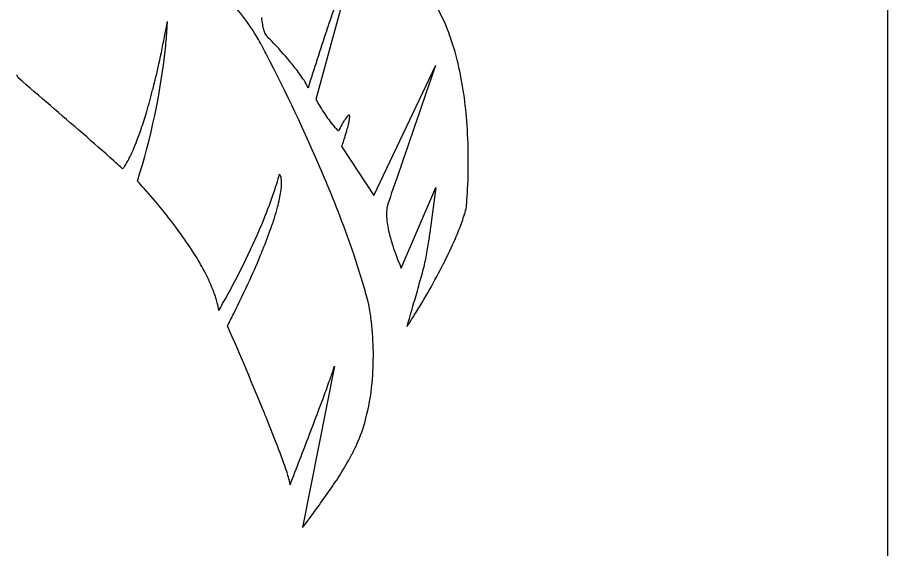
# Model space of a CAD drawing. Extents: x 42133 to 45533, y 41351 to 47951.
# Drawn here: x 42288.26 to 42301.6, y 47615.57 to 47623.72 of the extents above; entities that cross this region are included whole.
import ezdxf

# ---------------------------------------------------------------- set-up
doc = ezdxf.new("R2010")
doc.units = 0
doc.layers.add('P_TRAF_SIGN_SignDetails', color=7, linetype='Continuous')

msp = doc.modelspace()

# ---------------------------------------------------------------- linework, layer by layer
at = {"layer": 'P_TRAF_SIGN_SignDetails'}
msp.add_line((42301.6, 47630.272), (42301.6, 47601.932), dxfattribs=at)
for points in [[(42293.367, 47624.413), (42292.835, 47622.459)], [(42293.367, 47624.413), (42292.835, 47622.459)], [(42293.367, 47624.413), (42292.835, 47622.459)], [(42293.231, 47621.735), (42293.722, 47620.987), (42294.675, 47622.987)], [(42293.231, 47621.735), (42293.722, 47620.987), (42294.675, 47622.987)], [(42293.231, 47621.735), (42293.722, 47620.987), (42294.675, 47622.987)], [(42294.142, 47619.874), (42294.675, 47621.11)], [(42294.142, 47619.874), (42294.675, 47621.11)], [(42294.142, 47619.874), (42294.675, 47621.11)], [(42293.118, 47618.366), (42292.629, 47615.892)], [(42293.118, 47618.366), (42292.629, 47615.892)], [(42293.118, 47618.366), (42292.629, 47615.892)]]:
    msp.add_lwpolyline(points, dxfattribs=at)
for centre, radius, start, end in [((42288.392, 47621.243), 4.154, 31.7939, 43.6834), ((42288.392, 47621.243), 4.154, 31.7939, 43.6834), ((42288.392, 47621.243), 4.154, 31.7939, 43.6834), ((42292.457, 47622.604), 2.569, 21.7893, 32.8866), ((42292.457, 47622.604), 2.569, 21.7893, 32.8866), ((42292.457, 47622.604), 2.569, 21.7893, 32.8866), ((42310.092, 47617.79), 18.029, 160.1002, 161.4573), ((42310.092, 47617.79), 18.029, 160.1002, 161.4573), ((42310.092, 47617.79), 18.029, 160.1002, 161.4573), ((42270.953, 47627.28), 19.937, 349.0137, 349.5285), ((42270.953, 47627.28), 19.937, 349.0137, 349.5285), ((42270.953, 47627.28), 19.937, 349.0137, 349.5285), ((42287.058, 47623.771), 3.502, 356.353, 358.1195), ((42287.058, 47623.771), 3.502, 356.353, 358.1195), ((42287.058, 47623.771), 3.502, 356.353, 358.1195), ((42293.134, 47623.806), 1.138, 184.3093, 189.9726), ((42293.134, 47623.806), 1.138, 184.3093, 189.9726), ((42293.134, 47623.806), 1.138, 184.3093, 189.9726), ((42292.704, 47623.732), 0.702, 190.0959, 196.1534), ((42292.704, 47623.732), 0.702, 190.0959, 196.1534), ((42292.704, 47623.732), 0.702, 190.0959, 196.1534), ((42273.701, 47626.729), 17.134, 347.4494, 349.0696), ((42273.701, 47626.729), 17.134, 347.4494, 349.0696), ((42273.701, 47626.729), 17.134, 347.4494, 349.0696), ((42283.679, 47623.98), 6.887, 353.8751, 356.4086), ((42283.679, 47623.98), 6.887, 353.8751, 356.4086), ((42283.679, 47623.98), 6.887, 353.8751, 356.4086), ((42292.44, 47623.656), 0.428, 196.2512, 204.9698), ((42292.44, 47623.656), 0.428, 196.2512, 204.9698), ((42292.44, 47623.656), 0.428, 196.2512, 204.9698), ((42292.294, 47623.589), 0.267, 205.2747, 213.5307), ((42292.294, 47623.589), 0.267, 205.2747, 213.5307), ((42292.294, 47623.589), 0.267, 205.2747, 213.5307), ((42328.962, 47611.479), 37.926, 161.4831, 162.894), ((42328.962, 47611.479), 37.926, 161.4831, 162.894), ((42328.962, 47611.479), 37.926, 161.4831, 162.894), ((42291.38, 47622.173), 3.729, 13.8848, 21.793), ((42291.38, 47622.173), 3.729, 13.8848, 21.793), ((42291.38, 47622.173), 3.729, 13.8848, 21.793), ((42289.723, 47622.079), 2.582, 28.8591, 31.6006), ((42289.723, 47622.079), 2.582, 28.8591, 31.6006), ((42289.723, 47622.079), 2.582, 28.8591, 31.6006), ((42288.176, 47619.569), 5.493, 43.5596, 44.8314), ((42288.176, 47619.569), 5.493, 43.5596, 44.8314), ((42288.176, 47619.569), 5.493, 43.5596, 44.8314), ((42287.446, 47618.845), 6.521, 40.0898, 43.7522), ((42287.446, 47618.845), 6.521, 40.0898, 43.7522), ((42287.446, 47618.845), 6.521, 40.0898, 43.7522), ((42280.093, 47624.388), 10.497, 342.373, 353.7498), ((42280.093, 47624.388), 10.497, 342.373, 353.7498), ((42280.093, 47624.388), 10.497, 342.373, 353.7498), ((42290.851, 47622.699), 1.294, 26.9903, 28.9194), ((42290.851, 47622.699), 1.294, 26.9903, 28.9194), ((42290.851, 47622.699), 1.294, 26.9903, 28.9194), ((42265.181, 47609.25), 30.274, 27.1204, 27.6234), ((42265.181, 47609.25), 30.274, 27.1204, 27.6234), ((42265.181, 47609.25), 30.274, 27.1204, 27.6234), ((42289.518, 47621.73), 5.643, 4.1023, 13.7225), ((42289.518, 47621.73), 5.643, 4.1023, 13.7225), ((42289.518, 47621.73), 5.643, 4.1023, 13.7225), ((42277.886, 47625.79), 12.846, 345.6539, 347.4825), ((42277.886, 47625.79), 12.846, 345.6539, 347.4825), ((42277.886, 47625.79), 12.846, 345.6539, 347.4825), ((42269.161, 47611.22), 25.834, 22.7884, 27.2552), ((42269.161, 47611.22), 25.834, 22.7884, 27.2552), ((42269.161, 47611.22), 25.834, 22.7884, 27.2552), ((42289.662, 47620.717), 3.62, 36.6308, 40.0087), ((42289.662, 47620.717), 3.62, 36.6308, 40.0087), ((42289.662, 47620.717), 3.62, 36.6308, 40.0087), ((41777.603, 47800.044), 546.546, 340.91265, 341.09772), ((41777.603, 47800.044), 546.546, 340.91265, 341.09772), ((41777.603, 47800.044), 546.546, 340.91265, 341.09772), ((42288.567, 47622.972), 0.347, 201.6911, 210.8325), ((42288.567, 47622.972), 0.347, 201.6911, 210.8325), ((42288.567, 47622.972), 0.347, 201.6911, 210.8325), ((42128.093, 47436.962), 245.336, 48.93476, 49.24069), ((42128.093, 47436.962), 245.336, 48.93476, 49.24069), ((42128.093, 47436.962), 245.336, 48.93476, 49.24069), ((42290.911, 47621.652), 2.059, 33.1834, 36.4859), ((42290.911, 47621.652), 2.059, 33.1834, 36.4859), ((42290.911, 47621.652), 2.059, 33.1834, 36.4859), ((42291.782, 47622.216), 1.023, 26.6732, 33.4415), ((42291.782, 47622.216), 1.023, 26.6732, 33.4415), ((42291.782, 47622.216), 1.023, 26.6732, 33.4415), ((42292.166, 47622.414), 0.59, 21.9397, 26.2271), ((42292.166, 47622.414), 0.59, 21.9397, 26.2271), ((42292.166, 47622.414), 0.59, 21.9397, 26.2271), ((42281.196, 47624.936), 9.427, 343.6191, 345.6946), ((42281.196, 47624.936), 9.427, 343.6191, 345.6946), ((42281.196, 47624.936), 9.427, 343.6191, 345.6946), ((42294.928, 47623.617), 2.392, 208.947, 210.4378), ((42294.928, 47623.617), 2.392, 208.947, 210.4378), ((42294.928, 47623.617), 2.392, 208.947, 210.4378), ((42295.574, 47623.981), 3.134, 210.1954, 215.1717), ((42295.574, 47623.981), 3.134, 210.1954, 215.1717), ((42295.574, 47623.981), 3.134, 210.1954, 215.1717), ((42283.766, 47624.175), 6.746, 341.3, 343.6697), ((42283.766, 47624.175), 6.746, 341.3, 343.6697), ((42283.766, 47624.175), 6.746, 341.3, 343.6697), ((42294.566, 47623.276), 1.904, 215.2837, 218.9872), ((42294.566, 47623.276), 1.904, 215.2837, 218.9872), ((42294.566, 47623.276), 1.904, 215.2837, 218.9872), ((42294.767, 47621.194), 1.77, 148.1848, 150.321), ((42294.767, 47621.194), 1.77, 148.1848, 150.321), ((42294.767, 47621.194), 1.77, 148.1848, 150.321), ((42294.12, 47621.596), 1.008, 145.8127, 148.2138), ((42294.12, 47621.596), 1.008, 145.8127, 148.2138), ((42294.12, 47621.596), 1.008, 145.8127, 148.2138), ((42293.688, 47621.891), 0.485, 141.6193, 145.9576), ((42293.688, 47621.891), 0.485, 141.6193, 145.9576), ((42293.688, 47621.891), 0.485, 141.6193, 145.9576), ((42293.451, 47622.079), 0.182, 134.9992, 141.8984), ((42293.451, 47622.079), 0.182, 134.9992, 141.8984), ((42293.451, 47622.079), 0.182, 134.9992, 141.8984), ((42293.376, 47622.155), 0.0754, 126.5926, 135.1413), ((42293.376, 47622.155), 0.0754, 126.5926, 135.1413), ((42293.376, 47622.155), 0.0754, 126.5926, 135.1413), ((42293.348, 47622.193), 0.0278, 110.0051, 127.3181), ((42293.348, 47622.193), 0.0278, 110.0051, 127.3181), ((42293.348, 47622.193), 0.0278, 110.0051, 127.3181), ((42293.342, 47622.211), 0.00945, 73.8941, 110.9638), ((42293.342, 47622.211), 0.00945, 73.8941, 110.9638), ((42293.342, 47622.211), 0.00945, 73.8941, 110.9638), ((42292.339, 47622.328), 1.025, 347.2027, 349.1681), ((42292.339, 47622.328), 1.025, 347.2027, 349.1681), ((42292.339, 47622.328), 1.025, 347.2027, 349.1681), ((42293.342, 47622.213), 0.00715, 48.5559, 71.3056), ((42293.342, 47622.213), 0.00715, 48.5559, 71.3056), ((42293.342, 47622.213), 0.00715, 48.5559, 71.3056), ((42292.776, 47622.244), 0.579, 349.125, 351.9249), ((42292.776, 47622.244), 0.579, 349.125, 351.9249), ((42292.776, 47622.244), 0.579, 349.125, 351.9249), ((42293.337, 47622.208), 0.0136, 15.2744, 45.9), ((42293.337, 47622.208), 0.0136, 15.2744, 45.9), ((42293.337, 47622.208), 0.0136, 15.2744, 45.9), ((42293.307, 47622.199), 0.0456, 2.5378, 16.5613), ((42293.307, 47622.199), 0.0456, 2.5378, 16.5613), ((42293.307, 47622.199), 0.0456, 2.5378, 16.5613), ((42293.058, 47622.205), 0.294, 351.835, 356.1145), ((42293.058, 47622.205), 0.294, 351.835, 356.1145), ((42293.058, 47622.205), 0.294, 351.835, 356.1145), ((42293.224, 47622.194), 0.129, 355.8995, 3.1266), ((42293.224, 47622.194), 0.129, 355.8995, 3.1266), ((42293.224, 47622.194), 0.129, 355.8995, 3.1266), ((42286.871, 47621.501), 8.3, 356.6478, 4.3712), ((42286.871, 47621.501), 8.3, 356.6478, 4.3712), ((42286.871, 47621.501), 8.3, 356.6478, 4.3712), ((42285.718, 47623.508), 4.684, 338.6426, 341.3641), ((42285.718, 47623.508), 4.684, 338.6426, 341.3641), ((42285.718, 47623.508), 4.684, 338.6426, 341.3641), ((42294.042, 47622.855), 1.231, 219.1177, 222.4145), ((42294.042, 47622.855), 1.231, 219.1177, 222.4145), ((42294.042, 47622.855), 1.231, 219.1177, 222.4145), ((42293.742, 47622.583), 0.826, 222.5137, 227.0734), ((42293.742, 47622.583), 0.826, 222.5137, 227.0734), ((42293.742, 47622.583), 0.826, 222.5137, 227.0734), ((42295.592, 47620.719), 2.722, 150.2293, 152.4405), ((42295.592, 47620.719), 2.722, 150.2293, 152.4405), ((42295.592, 47620.719), 2.722, 150.2293, 152.4405), ((42288.935, 47623.217), 4.543, 343.0196, 344.6076), ((42288.935, 47623.217), 4.543, 343.0196, 344.6076), ((42288.935, 47623.217), 4.543, 343.0196, 344.6076), ((42291.299, 47622.568), 2.092, 344.5404, 347.0813), ((42291.299, 47622.568), 2.092, 344.5404, 347.0813), ((42291.299, 47622.568), 2.092, 344.5404, 347.0813), ((42252.575, 47579.782), 55.882, 48.3215, 48.969), ((42252.575, 47579.782), 55.882, 48.3215, 48.969), ((42252.575, 47579.782), 55.882, 48.3215, 48.969), ((42285.053, 47624.397), 8.601, 341.9645, 343.0489), ((42285.053, 47624.397), 8.601, 341.9645, 343.0489), ((42285.053, 47624.397), 8.601, 341.9645, 343.0489), ((42287.164, 47622.938), 3.13, 335.5818, 338.7255), ((42287.164, 47622.938), 3.13, 335.5818, 338.7255), ((42287.164, 47622.938), 3.13, 335.5818, 338.7255), ((42288.203, 47622.462), 1.987, 332.0421, 335.6929), ((42288.203, 47622.462), 1.987, 332.0421, 335.6929), ((42288.203, 47622.462), 1.987, 332.0421, 335.6929), ((42285.032, 47616.225), 7.08, 46.8921, 48.3934), ((42285.032, 47616.225), 7.08, 46.8921, 48.3934), ((42285.032, 47616.225), 7.08, 46.8921, 48.3934), ((42288.984, 47622.042), 1.1, 326.6762, 332.2943), ((42288.984, 47622.042), 1.1, 326.6762, 332.2943), ((42288.984, 47622.042), 1.1, 326.6762, 332.2943), ((42289.588, 47621.641), 0.375, 318.8061, 327.1612), ((42289.588, 47621.641), 0.375, 318.8061, 327.1612), ((42289.588, 47621.641), 0.375, 318.8061, 327.1612), ((42285.646, 47617.04), 6.098, 41.6546, 43.1271), ((42285.646, 47617.04), 6.098, 41.6546, 43.1271), ((42285.646, 47617.04), 6.098, 41.6546, 43.1271), ((42286.078, 47623.106), 6.453, 341.1416, 343.882), ((42286.078, 47623.106), 6.453, 341.1416, 343.882), ((42286.078, 47623.106), 6.453, 341.1416, 343.882), ((42292.243, 47621.281), 0.0471, 23.7333, 44.1019), ((42292.243, 47621.281), 0.0471, 23.7333, 44.1019), ((42292.243, 47621.281), 0.0471, 23.7333, 44.1019), ((42292.168, 47621.242), 0.132, 16.3646, 26.1017), ((42292.168, 47621.242), 0.132, 16.3646, 26.1017), ((42292.168, 47621.242), 0.132, 16.3646, 26.1017), ((42292.065, 47621.212), 0.24, 8.261, 16.4568), ((42292.065, 47621.212), 0.24, 8.261, 16.4568), ((42292.065, 47621.212), 0.24, 8.261, 16.4568), ((42291.892, 47621.186), 0.414, 1.6015, 8.3306), ((42291.892, 47621.186), 0.414, 1.6015, 8.3306), ((42291.892, 47621.186), 0.414, 1.6015, 8.3306), ((42291.618, 47621.178), 0.688, 356.174, 1.6556), ((42291.618, 47621.178), 0.688, 356.174, 1.6556), ((42291.618, 47621.178), 0.688, 356.174, 1.6556), ((42276.422, 47614.265), 17.961, 18.9064, 22.8051), ((42276.422, 47614.265), 17.961, 18.9064, 22.8051), ((42276.422, 47614.265), 17.961, 18.9064, 22.8051), ((42252.883, 47635.514), 43.594, 340.3562, 340.9953), ((42252.883, 47635.514), 43.594, 340.3562, 340.9953), ((42252.883, 47635.514), 43.594, 340.3562, 340.9953), ((42283.623, 47615.217), 8.821, 36.2737, 41.7705), ((42283.623, 47615.217), 8.821, 36.2737, 41.7705), ((42283.623, 47615.217), 8.821, 36.2737, 41.7705), ((42291.205, 47621.205), 1.103, 351.74, 356.2149), ((42291.205, 47621.205), 1.103, 351.74, 356.2149), ((42291.205, 47621.205), 1.103, 351.74, 356.2149), ((42268.076, 47624.227), 26.782, 351.9914, 353.3153), ((42268.076, 47624.227), 26.782, 351.9914, 353.3153), ((42268.076, 47624.227), 26.782, 351.9914, 353.3153), ((42284.564, 47623.639), 8.058, 337.4164, 341.0319), ((42284.564, 47623.639), 8.058, 337.4164, 341.0319), ((42284.564, 47623.639), 8.058, 337.4164, 341.0319), ((42289.778, 47621.464), 2.553, 345.0556, 348.1122), ((42289.778, 47621.464), 2.553, 345.0556, 348.1122), ((42289.778, 47621.464), 2.553, 345.0556, 348.1122), ((42290.608, 47621.29), 1.705, 348.09, 351.7703), ((42290.608, 47621.29), 1.705, 348.09, 351.7703), ((42290.608, 47621.29), 1.705, 348.09, 351.7703), ((42289.601, 47621.331), 5.564, 354.3524, 356.7477), ((42289.601, 47621.331), 5.564, 354.3524, 356.7477), ((42289.601, 47621.331), 5.564, 354.3524, 356.7477), ((42288.659, 47621.762), 3.711, 342.5067, 345.0721), ((42288.659, 47621.762), 3.711, 342.5067, 345.0721), ((42288.659, 47621.762), 3.711, 342.5067, 345.0721), ((42294.398, 47620.717), 0.481, 168.2817, 176.2853), ((42294.398, 47620.717), 0.481, 168.2817, 176.2853), ((42294.398, 47620.717), 0.481, 168.2817, 176.2853), ((42294.254, 47620.746), 0.334, 160.2702, 168.2603), ((42294.254, 47620.746), 0.334, 160.2702, 168.2603), ((42294.254, 47620.746), 0.334, 160.2702, 168.2603), ((42294.641, 47620.701), 0.725, 176.2649, 183.5152), ((42294.641, 47620.701), 0.725, 176.2649, 183.5152), ((42294.641, 47620.701), 0.725, 176.2649, 183.5152), ((42291.906, 47621.712), 3.363, 339.962, 343.9716), ((42291.906, 47621.712), 3.363, 339.962, 343.9716), ((42291.906, 47621.712), 3.363, 339.962, 343.9716), ((42281.875, 47624.783), 10.98, 330.2084, 337.2926), ((42281.875, 47624.783), 10.98, 330.2084, 337.2926), ((42281.875, 47624.783), 10.98, 330.2084, 337.2926), ((42287.19, 47622.224), 5.252, 340.3434, 342.5189), ((42287.19, 47622.224), 5.252, 340.3434, 342.5189), ((42287.19, 47622.224), 5.252, 340.3434, 342.5189), ((42295.077, 47620.726), 1.161, 183.4497, 189.3364), ((42295.077, 47620.726), 1.161, 183.4497, 189.3364), ((42295.077, 47620.726), 1.161, 183.4497, 189.3364), ((42295.623, 47620.812), 1.714, 189.2198, 193.4096), ((42295.623, 47620.812), 1.714, 189.2198, 193.4096), ((42295.623, 47620.812), 1.714, 189.2198, 193.4096), ((42290.711, 47622.159), 4.639, 336.7635, 339.8343), ((42290.711, 47622.159), 4.639, 336.7635, 339.8343), ((42290.711, 47622.159), 4.639, 336.7635, 339.8343), ((42285.729, 47616.77), 6.204, 32.6359, 36.2178), ((42285.729, 47616.77), 6.204, 32.6359, 36.2178), ((42285.729, 47616.77), 6.204, 32.6359, 36.2178), ((42284.933, 47623.032), 7.648, 337.5675, 340.3296), ((42284.933, 47623.032), 7.648, 337.5675, 340.3296), ((42284.933, 47623.032), 7.648, 337.5675, 340.3296), ((42296.467, 47621.013), 2.581, 193.3993, 198.0154), ((42296.467, 47621.013), 2.581, 193.3993, 198.0154), ((42296.467, 47621.013), 2.581, 193.3993, 198.0154), ((42279.094, 47622.687), 15.657, 351.182, 351.9561), ((42279.094, 47622.687), 15.657, 351.182, 351.9561), ((42279.094, 47622.687), 15.657, 351.182, 351.9561), ((42286.301, 47621.561), 8.362, 349.5675, 351.2348), ((42286.301, 47621.561), 8.362, 349.5675, 351.2348), ((42286.301, 47621.561), 8.362, 349.5675, 351.2348), ((42288.741, 47623.019), 6.788, 333.0739, 336.6519), ((42288.741, 47623.019), 6.788, 333.0739, 336.6519), ((42288.741, 47623.019), 6.788, 333.0739, 336.6519), ((42297.477, 47621.336), 3.641, 197.9339, 203.1617), ((42297.477, 47621.336), 3.641, 197.9339, 203.1617), ((42297.477, 47621.336), 3.641, 197.9339, 203.1617), ((42287.18, 47617.704), 4.479, 28.8748, 32.5908), ((42287.18, 47617.704), 4.479, 28.8748, 32.5908), ((42287.18, 47617.704), 4.479, 28.8748, 32.5908), ((42281.012, 47624.632), 11.884, 335.4201, 337.6487), ((42281.012, 47624.632), 11.884, 335.4201, 337.6487), ((42281.012, 47624.632), 11.884, 335.4201, 337.6487), ((42281.866, 47616.151), 12.199, 16.8838, 18.8102), ((42281.866, 47616.151), 12.199, 16.8838, 18.8102), ((42281.866, 47616.151), 12.199, 16.8838, 18.8102), ((42291.035, 47620.695), 3.549, 347.52, 349.4713), ((42291.035, 47620.695), 3.549, 347.52, 349.4713), ((42291.035, 47620.695), 3.549, 347.52, 349.4713), ((42288.676, 47618.518), 2.775, 21.5055, 29.0614), ((42288.676, 47618.518), 2.775, 21.5055, 29.0614), ((42288.676, 47618.518), 2.775, 21.5055, 29.0614), ((42296.471, 47620.914), 2.551, 203.3223, 204.0575), ((42296.471, 47620.914), 2.551, 203.3223, 204.0575), ((42296.471, 47620.914), 2.551, 203.3223, 204.0575), ((42285.489, 47624.69), 10.444, 327.9556, 332.9789), ((42285.489, 47624.69), 10.444, 327.9556, 332.9789), ((42285.489, 47624.69), 10.444, 327.9556, 332.9789), ((42261.264, 47629.027), 34.461, 344.1224, 344.5805), ((42261.264, 47629.027), 34.461, 344.1224, 344.5805), ((42261.264, 47629.027), 34.461, 344.1224, 344.5805), ((42293.007, 47620.261), 1.53, 345.0089, 347.4566), ((42293.007, 47620.261), 1.53, 345.0089, 347.4566), ((42293.007, 47620.261), 1.53, 345.0089, 347.4566), ((42275.674, 47627.054), 17.745, 333.6482, 335.479), ((42275.674, 47627.054), 17.745, 333.6482, 335.479), ((42275.674, 47627.054), 17.745, 333.6482, 335.479), ((42285.596, 47617.28), 8.302, 15.0041, 16.9022), ((42285.596, 47617.28), 8.302, 15.0041, 16.9022), ((42285.596, 47617.28), 8.302, 15.0041, 16.9022), ((42206.643, 47644.515), 91.236, 343.96115, 344.15173), ((42206.643, 47644.515), 91.236, 343.96115, 344.15173), ((42206.643, 47644.515), 91.236, 343.96115, 344.15173), ((42289.705, 47618.93), 1.667, 14.1547, 21.2969), ((42289.705, 47618.93), 1.667, 14.1547, 21.2969), ((42289.705, 47618.93), 1.667, 14.1547, 21.2969), ((42290.164, 47619.053), 1.193, 8.2783, 13.8151), ((42290.164, 47619.053), 1.193, 8.2783, 13.8151), ((42290.164, 47619.053), 1.193, 8.2783, 13.8151), ((42286.363, 47622.216), 5.81, 329.0125, 330.1875), ((42286.363, 47622.216), 5.81, 329.0125, 330.1875), ((42286.363, 47622.216), 5.81, 329.0125, 330.1875), ((42289.794, 47618.398), 3.957, 12.8504, 15.1069), ((42289.794, 47618.398), 3.957, 12.8504, 15.1069), ((42289.794, 47618.398), 3.957, 12.8504, 15.1069), ((42288.87, 47618.491), 4.847, 6.5931, 9.3425), ((42288.87, 47618.491), 4.847, 6.5931, 9.3425), ((42288.87, 47618.491), 4.847, 6.5931, 9.3425), ((42174.823, 47653.634), 124.337, 343.81414, 343.97367), ((42174.823, 47653.634), 124.337, 343.81414, 343.97367), ((42174.823, 47653.634), 124.337, 343.81414, 343.97367), ((42271.996, 47628.839), 21.833, 333.1713, 333.7336), ((42271.996, 47628.839), 21.833, 333.1713, 333.7336), ((42271.996, 47628.839), 21.833, 333.1713, 333.7336), ((42287.912, 47623.14), 7.568, 326.6135, 328.1735), ((42287.912, 47623.14), 7.568, 326.6135, 328.1735), ((42287.912, 47623.14), 7.568, 326.6135, 328.1735), ((42227.879, 47591.383), 69.332, 22.2504, 23.46055), ((42227.879, 47591.383), 69.332, 22.2504, 23.46055), ((42227.879, 47591.383), 69.332, 22.2504, 23.46055), ((42289.311, 47618.527), 4.404, 354.5917, 6.7923), ((42289.311, 47618.527), 4.404, 354.5917, 6.7923), ((42289.311, 47618.527), 4.404, 354.5917, 6.7923), ((42287.449, 47620.172), 5.95, 340.508, 342.326), ((42287.449, 47620.172), 5.95, 340.508, 342.326), ((42287.449, 47620.172), 5.95, 340.508, 342.326), ((42274.351, 47624.8), 19.841, 339.751, 340.529), ((42274.351, 47624.8), 19.841, 339.751, 340.529), ((42274.351, 47624.8), 19.841, 339.751, 340.529), ((42290.259, 47618.437), 3.452, 345.0562, 354.5938), ((42290.259, 47618.437), 3.452, 345.0562, 354.5938), ((42290.259, 47618.437), 3.452, 345.0562, 354.5938), ((42236.833, 47638.658), 59.837, 339.11268, 339.73551), ((42236.833, 47638.658), 59.837, 339.11268, 339.73551), ((42236.833, 47638.658), 59.837, 339.11268, 339.73551), ((42264.357, 47606.339), 29.907, 21.3276, 22.1936), ((42264.357, 47606.339), 29.907, 21.3276, 22.1936), ((42264.357, 47606.339), 29.907, 21.3276, 22.1936), ((42291.087, 47618.215), 2.596, 336.2637, 345.0869), ((42291.087, 47618.215), 2.596, 336.2637, 345.0869), ((42291.087, 47618.215), 2.596, 336.2637, 345.0869), ((42177.841, 47661.094), 122.951, 338.75731, 339.14581), ((42177.841, 47661.094), 122.951, 338.75731, 339.14581), ((42177.841, 47661.094), 122.951, 338.75731, 339.14581), ((42280.621, 47612.671), 12.454, 19.6518, 21.4082), ((42280.621, 47612.671), 12.454, 19.6518, 21.4082), ((42280.621, 47612.671), 12.454, 19.6518, 21.4082), ((42290.817, 47618.374), 2.907, 332.1798, 335.5376), ((42290.817, 47618.374), 2.907, 332.1798, 335.5376), ((42290.817, 47618.374), 2.907, 332.1798, 335.5376), ((42289.674, 47618.987), 4.203, 329.5609, 332.0601), ((42289.674, 47618.987), 4.203, 329.5609, 332.0601), ((42289.674, 47618.987), 4.203, 329.5609, 332.0601), ((42288.045, 47615.328), 4.569, 17.7203, 19.5745), ((42288.045, 47615.328), 4.569, 17.7203, 19.5745), ((42288.045, 47615.328), 4.569, 17.7203, 19.5745), ((42287.745, 47620.133), 6.448, 326.6411, 329.4638), ((42287.745, 47620.133), 6.448, 326.6411, 329.4638), ((42287.745, 47620.133), 6.448, 326.6411, 329.4638), ((42290.834, 47616.213), 1.643, 14.0628, 17.9156), ((42290.834, 47616.213), 1.643, 14.0628, 17.9156), ((42290.834, 47616.213), 1.643, 14.0628, 17.9156), ((42291.988, 47616.502), 0.453, 7.1654, 14.0774), ((42291.988, 47616.502), 0.453, 7.1654, 14.0774), ((42291.988, 47616.502), 0.453, 7.1654, 14.0774), ((42292.26, 47616.543), 0.178, 1.1847, 5.2026), ((42292.26, 47616.543), 0.178, 1.1847, 5.2026), ((42292.26, 47616.543), 0.178, 1.1847, 5.2026), ((42284.413, 47622.344), 10.446, 322.727, 326.5592), ((42284.413, 47622.344), 10.446, 322.727, 326.5592), ((42284.413, 47622.344), 10.446, 322.727, 326.5592), ((42286.468, 47620.749), 7.845, 321.7466, 322.9078), ((42286.468, 47620.749), 7.845, 321.7466, 322.9078), ((42286.468, 47620.749), 7.845, 321.7466, 322.9078)]:
    msp.add_arc(centre, radius, start, end, dxfattribs=at)

doc.saveas('drawing.dxf')
